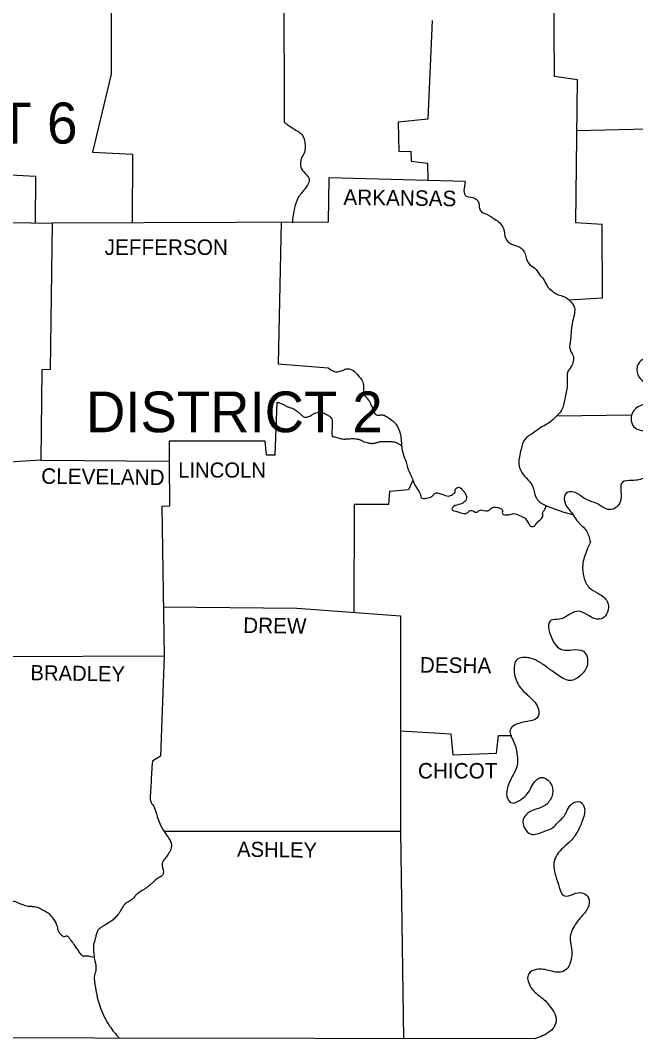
# Model space of a CAD drawing. Extents: x 1164457 to 1439835, y 1590918 to 1773502.
# Drawn here: x 1396609 to 1413671, y 1708184 to 1736445 of the extents above; entities that cross this region are included whole.
import ezdxf

# ---------------------------------------------------------------- set-up
doc = ezdxf.new("R2010")
doc.units = 0
doc.layers.add('1', color=7, linetype='Continuous')
doc.layers.add('Default', color=7, linetype='Continuous')

msp = doc.modelspace()

# ---------------------------------------------------------------- linework, layer by layer
at = {"layer": '1'}
for points in [[(1408025, 1736445), (1407905, 1733705), (1407085, 1733615), (1407105, 1732805), (1407435, 1732815), (1407445, 1732535), (1407895, 1732485), (1407910, 1732002)], [(1408945, 1731975), (1405165, 1732075), (1405145, 1730845), (1397495, 1730815)], [(1391735, 1729495), (1392295, 1729575), (1392335, 1729915), (1392665, 1729975), (1392685, 1730175), (1395015, 1730245), (1395105, 1730855), (1397495, 1730815)], [(1397175, 1724235), (1395713, 1724144)], [(1397175, 1724235), (1400738, 1724214)], [(1400738, 1724214), (1400745, 1722965), (1400535, 1722955), (1400595, 1718804)], [(1411195, 1722975), (1411419, 1722887), (1411676, 1722797), (1411920, 1722735)], [(1400595, 1718804), (1400495, 1716024), (1400275, 1715884)], [(1374215, 1716334), (1374235, 1708244), (1410885, 1708184)]]:
    msp.add_lwpolyline(points, dxfattribs=at)
for points in [[(1419305, 1735195), (1419075, 1734905), (1418735, 1735085), (1418735, 1735325), (1418785, 1735575), (1418665, 1735735), (1418455, 1735665), (1418455, 1735355), (1418435, 1735055), (1418375, 1734625), (1418515, 1734495), (1418835, 1734455), (1419065, 1734395), (1419205, 1734165), (1419195, 1733885), (1419085, 1733615), (1418925, 1733395), (1418675, 1733315), (1418475, 1733445), (1418395, 1733705), (1418305, 1733935), (1418135, 1734105), (1417955, 1733915), (1417915, 1733565), (1417925, 1733265), (1417925, 1732855), (1418185, 1732585), (1418345, 1732275), (1418295, 1731995), (1418105, 1731665), (1418025, 1731375), (1417945, 1730985), (1417955, 1730555), (1417885, 1730135), (1417745, 1729855), (1417485, 1729625), (1417315, 1729475), (1417175, 1729325), (1417105, 1729025), (1417055, 1728815), (1416865, 1728565), (1416715, 1728545), (1416595, 1728645), (1416555, 1728815), (1416555, 1728985), (1416475, 1729155), (1416225, 1729225), (1416025, 1729215), (1415935, 1729075), (1416065, 1728685), (1416115, 1728435), (1416045, 1728095), (1416085, 1728055), (1415725, 1727865), (1415435, 1727835), (1415195, 1727765), (1414965, 1727615), (1414855, 1727395), (1414695, 1727215), (1414555, 1727045), (1414365, 1726965), (1414155, 1727005), (1413875, 1727035), (1413715, 1726835), (1413765, 1726545), (1413955, 1726375), (1414235, 1726295), (1414525, 1726315), (1414805, 1726345), (1415065, 1726205), (1415015, 1725935), (1414765, 1725805), (1414395, 1725765), (1414095, 1725795), (1413735, 1725715), (1413555, 1725485), (1413655, 1725135), (1414045, 1724995), (1414225, 1724665), (1414235, 1724355), (1414105, 1723945), (1413925, 1723755), (1413575, 1723675), (1413305, 1723625), (1413265, 1723165), (1413145, 1722935), (1412935, 1722865), (1412635, 1723015), (1412455, 1723085), (1412235, 1723185), (1411955, 1723355), (1411745, 1723325), (1411805, 1722885), (1411825, 1722865), (1412065, 1722535), (1412305, 1722275), (1412415, 1721965)], [(1408945, 1731975), (1408975, 1731565), (1409215, 1731505), (1409315, 1731395), (1409365, 1731165), (1409535, 1731065), (1409765, 1730925), (1409905, 1730825), (1410005, 1730665), (1410065, 1730405), (1410225, 1730235), (1410445, 1730155), (1410605, 1729965), (1410705, 1729695), (1410865, 1729575), (1411025, 1729365), (1411105, 1729275), (1411245, 1729035), (1411385, 1728915), (1411485, 1728845), (1411645, 1728795), (1411845, 1728665), (1411975, 1728465), (1411975, 1728315), (1411925, 1728085), (1411885, 1727845), (1411865, 1727575), (1411845, 1727335), (1411935, 1727135), (1411885, 1726835), (1411785, 1726675), (1411775, 1726455), (1411745, 1726125), (1411705, 1725935), (1411615, 1725625), (1411485, 1725465)], [(1411485, 1725465), (1411205, 1725235), (1411025, 1725135), (1410835, 1724995), (1410605, 1724825), (1410495, 1724535), (1410435, 1724135), (1410515, 1723895), (1410695, 1723685), (1410815, 1723515), (1410905, 1723215), (1411125, 1723005), (1411195, 1722975)], [(1412415, 1721965), (1412315, 1721735), (1412205, 1721335), (1412235, 1720994), (1412385, 1720704), (1412625, 1720544), (1412885, 1720314), (1412865, 1719964), (1412715, 1719834), (1412365, 1719924), (1412095, 1720044), (1411865, 1719974), (1411555, 1719824), (1411325, 1719794), (1411335, 1719314), (1411645, 1718974), (1411915, 1718974), (1412225, 1718934), (1412335, 1718574), (1412155, 1718274), (1411855, 1718124), (1411475, 1718304), (1411205, 1718494), (1410935, 1718674), (1410595, 1718764), (1410405, 1718724), (1410315, 1718304), (1410475, 1717924), (1410735, 1717664), (1410975, 1717324), (1410935, 1717074), (1410755, 1717004), (1410435, 1716934), (1410245, 1716834), (1410195, 1716754), (1410295, 1716414), (1410385, 1716044), (1410385, 1715764), (1410275, 1715504), (1410105, 1715104), (1410125, 1714844), (1410245, 1714724), (1410395, 1714764), (1410595, 1714904), (1410725, 1715064), (1410835, 1715264), (1411045, 1715434), (1411305, 1715284), (1411365, 1714974), (1411215, 1714704), (1411005, 1714584), (1410745, 1714484), (1410555, 1714264), (1410605, 1714004), (1410755, 1713864), (1411125, 1713934), (1411375, 1714044), (1411515, 1714184), (1411685, 1714354), (1411775, 1714524), (1411905, 1714704), (1412135, 1714754), (1412245, 1714604), (1412205, 1714264), (1412065, 1713944), (1411875, 1713674), (1411665, 1713484), (1411405, 1713074), (1411455, 1712694), (1411555, 1712384), (1411695, 1712144), (1411935, 1712194), (1412205, 1712224), (1412365, 1712094), (1412345, 1711814), (1412145, 1711544), (1411955, 1711284), (1411855, 1710924), (1411895, 1710674), (1411895, 1710444), (1411815, 1710194), (1411675, 1710054), (1411305, 1710064), (1410915, 1710104), (1410705, 1709984), (1410745, 1709644), (1410975, 1709394), (1411135, 1709264), (1411365, 1708984), (1411465, 1708754), (1411435, 1708554), (1411295, 1708384), (1410885, 1708184)], [(1400275, 1715884), (1400245, 1715574), (1400235, 1715284), (1400215, 1715004), (1400210, 1714899), (1400210, 1714847), (1400215, 1714794), (1400235, 1714734), (1400269, 1714678), (1400306, 1714623), (1400335, 1714564), (1400405, 1714344), (1400475, 1714154), (1400615, 1713904), (1400646, 1713856), (1400680, 1713810), (1400713, 1713763), (1400745, 1713714), (1400796, 1713580), (1400800, 1713510), (1400785, 1713444), (1400705, 1713304), (1400668, 1713251), (1400630, 1713199), (1400591, 1713147), (1400555, 1713094), (1400538, 1713003), (1400560, 1712898), (1400576, 1712797), (1400545, 1712714), (1400524, 1712696), (1400502, 1712680), (1400456, 1712652), (1400409, 1712625), (1400365, 1712594), (1400252, 1712492), (1400195, 1712442), (1400135, 1712394), (1400005, 1712304), (1399865, 1712214), (1399824, 1712179), (1399788, 1712137), (1399753, 1712094), (1399715, 1712054), (1399662, 1712015), (1399603, 1711981), (1399546, 1711947), (1399495, 1711904), (1399450, 1711846), (1399413, 1711781), (1399377, 1711715), (1399335, 1711654), (1399293, 1711603), (1399251, 1711553), (1399155, 1711464), (1399005, 1711364), (1398953, 1711332), (1398899, 1711302), (1398821, 1711253), (1398795, 1711234), (1398759, 1711193), (1398735, 1711144), (1398705, 1711034), (1398679, 1710942), (1398655, 1710850), (1398638, 1710757), (1398635, 1710664), (1398647, 1710529), (1398665, 1710394), (1398705, 1710154), (1398701, 1710079), (1398680, 1710004), (1398660, 1709929), (1398655, 1709854), (1398705, 1709524), (1398755, 1709264), (1398835, 1709034), (1398945, 1708774), (1399010, 1708652), (1399085, 1708534), (1399210, 1708363), (1399348, 1708203)]]:
    msp.add_spline(points, degree=3, dxfattribs=at)
at = {"layer": 'Default'}
msp.add_line((1411485, 1725465), (1413559, 1725496), dxfattribs=at)
for points in [[(1402485, 1739275), (1402505, 1737485), (1403915, 1737455), (1403925, 1733615)], [(1398535, 1738815), (1399115, 1738775), (1399125, 1734955), (1398605, 1732785), (1399715, 1732735), (1399705, 1730823)], [(1411822, 1728685), (1412755, 1728745), (1412745, 1730775), (1412015, 1730825), (1412055, 1734795), (1411425, 1734885), (1411405, 1737555), (1419983, 1737615)], [(1390745, 1736319), (1391935, 1736245), (1391895, 1734995), (1393205, 1734945), (1393225, 1733855), (1393845, 1733805), (1393845, 1733615), (1394425, 1733575), (1394445, 1732875), (1395765, 1732875), (1395805, 1732185), (1397025, 1732125), (1397015, 1730823)], [(1412041, 1733384), (1417917, 1733530)], [(1397495, 1730815), (1397435, 1726755), (1397205, 1726745), (1397175, 1724235)], [(1403838, 1730840), (1403755, 1726915), (1405145, 1726805)], [(1403725, 1725845), (1403665, 1724375), (1403435, 1724375), (1403395, 1724765), (1400735, 1724765), (1400738, 1724214)], [(1407495, 1723685), (1407375, 1723415), (1406845, 1723365), (1406815, 1723005), (1405865, 1723005), (1405855, 1720014)], [(1400565, 1720164), (1404275, 1720134), (1407155, 1719914)], [(1407155, 1719914), (1407155, 1713934), (1407235, 1708190)], [(1396075, 1718794), (1400595, 1718804)], [(1407155, 1716727), (1408545, 1716644), (1408605, 1716064), (1409815, 1716104), (1409865, 1716594), (1410239, 1716594)], [(1400590, 1713944), (1407155, 1713944)]]:
    msp.add_lwpolyline(points, dxfattribs=at)
for points in [[(1403925, 1733615), (1404175, 1733445), (1404435, 1733245), (1404505, 1732975), (1404485, 1732785), (1404405, 1732625), (1404385, 1732375), (1404505, 1732195), (1404615, 1732045), (1404505, 1731775), (1404315, 1731525), (1404215, 1731245), (1404145, 1730825)], [(1405145, 1726805), (1405295, 1726705), (1405505, 1726715), (1405645, 1726775), (1405755, 1726765), (1405905, 1726675), (1406005, 1726555), (1406075, 1726465), (1406125, 1726325), (1406125, 1726195), (1406175, 1726015), (1406235, 1725945), (1406315, 1725815), (1406365, 1725695), (1406395, 1725615), (1406505, 1725485), (1406605, 1725495), (1406695, 1725485), (1406815, 1725415), (1406995, 1725275), (1407025, 1725235), (1407145, 1724975), (1407165, 1724815), (1407185, 1724605), (1407225, 1724405), (1407305, 1724185), (1407345, 1724035), (1407435, 1723825), (1407495, 1723685), (1407575, 1723505), (1407695, 1723305), (1407745, 1723185), (1407915, 1723195), (1408035, 1723245), (1408125, 1723325), (1408235, 1723315), (1408355, 1723275), (1408515, 1723245), (1408615, 1723305), (1408665, 1723345), (1408675, 1723435), (1408765, 1723485), (1408865, 1723415), (1408975, 1723255), (1408975, 1723155), (1408935, 1723095), (1408805, 1723015), (1408625, 1722955), (1408575, 1722885), (1408745, 1722805), (1409015, 1722785), (1409085, 1722845), (1409265, 1722795), (1409335, 1722845), (1409575, 1722835), (1409685, 1722915), (1409905, 1722905), (1409975, 1722855), (1409975, 1722765), (1410155, 1722725), (1410285, 1722755), (1410455, 1722705), (1410605, 1722625), (1410685, 1722515), (1410785, 1722395), (1410875, 1722425), (1410945, 1722515), (1411095, 1722675), (1411095, 1722775), (1411135, 1722845), (1411195, 1722975)], [(1403725, 1725845), (1403772, 1725835), (1403817, 1725821), (1403905, 1725785), (1403938, 1725768), (1403970, 1725750), (1404002, 1725731), (1404035, 1725715), (1404077, 1725699), (1404121, 1725687), (1404164, 1725673), (1404205, 1725655), (1404261, 1725616), (1404315, 1725575), (1404353, 1725543), (1404389, 1725508), (1404426, 1725475), (1404445, 1725459), (1404465, 1725445), (1404506, 1725430), (1404553, 1725433), (1404601, 1725447), (1404645, 1725465), (1404678, 1725483), (1404709, 1725506), (1404740, 1725529), (1404775, 1725545), (1404905, 1725565), (1405005, 1725555), (1405115, 1725495), (1405180, 1725457), (1405210, 1725435), (1405223, 1725421), (1405229, 1725413), (1405235, 1725405), (1405255, 1725340), (1405256, 1725308), (1405255, 1725275), (1405255, 1725125), (1405255, 1724915), (1405263, 1724900), (1405281, 1724893), (1405325, 1724885), (1405449, 1724846), (1405575, 1724825), (1405618, 1724825), (1405660, 1724829), (1405703, 1724832), (1405745, 1724835), (1405825, 1724836), (1405905, 1724835), (1405971, 1724825), (1406003, 1724816), (1406035, 1724805), (1406063, 1724791), (1406090, 1724774), (1406117, 1724757), (1406145, 1724745), (1406225, 1724725), (1406345, 1724705), (1406445, 1724715), (1406488, 1724725), (1406530, 1724738), (1406572, 1724750), (1406615, 1724755), (1406715, 1724755), (1406875, 1724755), (1406925, 1724752), (1406950, 1724748), (1406975, 1724745), (1407082, 1724705), (1407133, 1724674), (1407181, 1724641)], [(1390305, 1713574), (1390465, 1713684), (1390615, 1713744), (1390690, 1713731), (1390727, 1713722), (1390765, 1713714), (1390925, 1713694), (1390960, 1713696), (1390995, 1713703), (1391030, 1713711), (1391065, 1713714), (1391245, 1713684), (1391285, 1713664), (1391322, 1713640), (1391358, 1713616), (1391395, 1713594), (1391478, 1713549), (1391565, 1713524), (1391735, 1713524), (1391885, 1713524), (1391921, 1713512), (1391951, 1713483), (1391981, 1713452), (1392015, 1713434), (1392074, 1713426), (1392135, 1713424), (1392197, 1713429), (1392255, 1713444), (1392305, 1713464), (1392355, 1713485), (1392405, 1713506), (1392455, 1713524), (1392655, 1713584), (1392722, 1713604), (1392792, 1713622), (1392860, 1713629), (1392893, 1713625), (1392925, 1713614), (1393050, 1713537), (1393165, 1713444), (1393251, 1713376), (1393335, 1713304), (1393475, 1713144), (1393502, 1713101), (1393525, 1713055), (1393548, 1713008), (1393575, 1712964), (1393685, 1712864), (1393729, 1712842), (1393773, 1712823), (1393865, 1712794), (1394005, 1712764), (1394175, 1712714), (1394223, 1712701), (1394246, 1712691), (1394265, 1712674), (1394293, 1712629), (1394312, 1712581), (1394327, 1712532), (1394345, 1712484), (1394359, 1712451), (1394370, 1712418), (1394393, 1712353), (1394424, 1712288), (1394447, 1712256), (1394460, 1712240), (1394475, 1712224), (1394535, 1712174), (1394598, 1712142), (1394662, 1712128), (1394725, 1712134), (1394802, 1712161), (1394880, 1712194), (1394957, 1712227), (1395035, 1712254), (1395285, 1712324), (1395465, 1712384), (1395575, 1712424), (1395600, 1712429), (1395625, 1712430), (1395651, 1712430), (1395675, 1712434), (1395677, 1712436), (1395674, 1712438), (1395661, 1712444), (1395647, 1712449), (1395644, 1712452), (1395645, 1712454), (1395673, 1712468), (1395705, 1712479), (1395765, 1712484), (1395794, 1712473), (1395824, 1712455), (1395875, 1712404), (1395894, 1712377), (1395910, 1712349), (1395927, 1712321), (1395945, 1712294), (1396065, 1712134), (1396117, 1712064), (1396145, 1712029), (1396175, 1711994), (1396199, 1711974), (1396228, 1711959), (1396257, 1711950), (1396285, 1711944), (1396312, 1711953), (1396339, 1711977), (1396367, 1711999), (1396395, 1712004), (1396545, 1711954), (1396675, 1711904), (1396825, 1711864), (1396857, 1711860), (1396890, 1711859), (1396923, 1711857), (1396955, 1711854), (1397125, 1711814), (1397255, 1711744), (1397375, 1711674), (1397495, 1711544), (1397615, 1711344), (1397628, 1711306), (1397635, 1711265), (1397642, 1711224), (1397655, 1711184), (1397714, 1711095), (1397753, 1711058), (1397795, 1711024), (1397827, 1711018), (1397864, 1711028), (1397899, 1711035), (1397925, 1711024), (1397974, 1710960), (1398021, 1710895), (1398115, 1710764), (1398185, 1710664), (1398250, 1710568), (1398287, 1710523), (1398310, 1710503), (1398335, 1710484), (1398361, 1710476), (1398389, 1710478), (1398417, 1710484), (1398445, 1710484), (1398658, 1710443)]]:
    msp.add_spline(points, degree=3, dxfattribs=at)

# ---------------------------------------------------------------- texts
for s, height, p in [('DISTRICT 6', 1140, (1389895, 1733025)), ('JEFFERSON', 430, (1398945, 1729935)), ('DISTRICT 2', 1130, (1398429, 1725014)), ('LINCOLN', 420, (1400985, 1723755)), ('CHICOT', 430, (1407635, 1715404))]:
    msp.add_text(s, height=height, dxfattribs=at).set_placement(p)
for s, height, rotation, p in [('ARKANSAS', 430, 359.2678, (1405565, 1731325)), ('CLEVELAND', 430.1, 359.3376, (1397185, 1723585)), ('DREW', 430, 359.2258, (1402785, 1719444)), ('BRADLEY', 419.9, 359.1449, (1396885, 1718134)), ('DESHA', 430, 359.3704, (1407685, 1718344)), ('ASHLEY', 420.1, 359.2361, (1402615, 1713234))]:
    msp.add_text(s, height=height, rotation=rotation, dxfattribs=at).set_placement(p)

doc.saveas('drawing.dxf')
